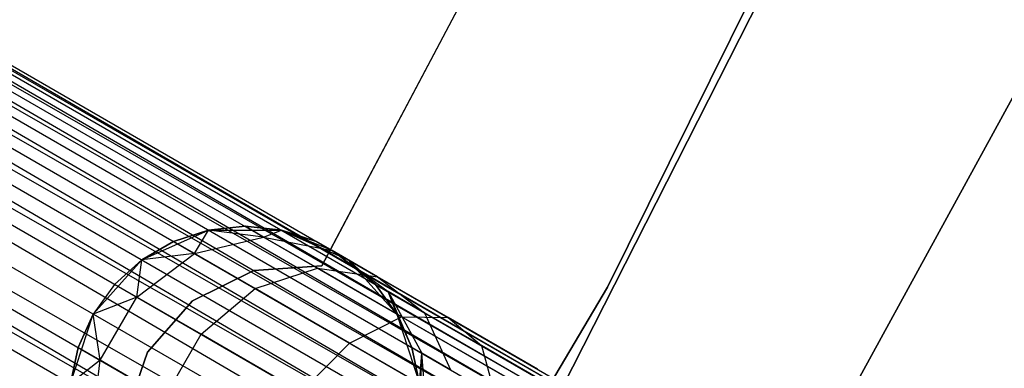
# Model space of a CAD drawing. Extents: x -102 to 102, y -101 to 102.
# Tile 350 of 481: x 51.1 to 56.72, y -30.04 to -28.05. Entities that reach past the tile are written whole.
import ezdxf

# ---------------------------------------------------------------- set-up
doc = ezdxf.new("R2010")
doc.units = 0
doc.header["$LTSCALE"] = 25.4
doc.layers.get('0').update_dxf_attribs({"linetype": 'CONTINUOUS'})

# ---------------------------------------------------------------- blocks, each defined once
blk = doc.blocks.new('NL2500011659_STL')
at = {"color": 0}
for p, q in [((70.3635, -39.4554, -7.3955), (37.9689, -20.8026, -7.191)), ((37.9689, -20.8026, -7.191), (70.2993, -39.5667, -7)), ((37.9689, -20.8026, -7.191), (70.2993, -39.5667, -7)), ((70.3635, -39.4554, -7.3955), (37.9689, -20.8026, -7.191)), ((37.9689, -20.8026, -7.809), (70.3418, -39.493, -7.809)), ((37.9689, -20.8026, -7.809), (70.3418, -39.493, -7.809)), ((37.9907, -20.7649, -7.3955), (70.3635, -39.4554, -7.3955)), ((37.9907, -20.7649, -7.6045), (70.3635, -39.4554, -7.3955)), ((70.3418, -39.493, -7.809), (37.9907, -20.7649, -7.6045)), ((37.9907, -20.7649, -7.6045), (70.3635, -39.4554, -7.3955)), ((37.9907, -20.7649, -7.3955), (70.3635, -39.4554, -7.3955)), ((70.3418, -39.493, -7.809), (37.9907, -20.7649, -7.6045)), ((37.9264, -20.8762, -7), (70.2993, -39.5667, -7)), ((37.9264, -20.8762, -7), (70.2993, -39.5667, -7)), ((70.2379, -39.6731, -8.1691), (37.9264, -20.8762, -8)), ((37.9264, -20.8762, -8), (70.3418, -39.493, -7.809)), ((37.9264, -20.8762, -8), (70.3418, -39.493, -7.809)), ((70.2379, -39.6731, -8.1691), (37.9264, -20.8762, -8)), ((70.2993, -39.5667, -7), (37.865, -20.9826, -6.8309)), ((37.865, -20.9826, -6.8309), (70.1602, -39.8077, -6.691)), ((37.865, -20.9826, -6.8309), (70.1602, -39.8077, -6.691)), ((70.2993, -39.5667, -7), (37.865, -20.9826, -6.8309)), ((37.865, -20.9826, -8.1691), (70.2379, -39.6731, -8.1691)), ((37.865, -20.9826, -8.1691), (70.2379, -39.6731, -8.1691)), ((37.7873, -21.1172, -6.691), (70.1602, -39.8077, -6.691)), ((37.7873, -21.1172, -6.691), (70.1602, -39.8077, -6.691)), ((70.0697, -39.9644, -8.4135), (37.7873, -21.1172, -8.309)), ((37.7873, -21.1172, -8.309), (70.2379, -39.6731, -8.1691)), ((37.7873, -21.1172, -8.309), (70.2379, -39.6731, -8.1691)), ((70.0697, -39.9644, -8.4135), (37.7873, -21.1172, -8.309)), ((70.1602, -39.8077, -6.691), (37.6968, -21.274, -6.5865)), ((37.6968, -21.274, -6.5865), (69.9702, -40.1366, -6.5218)), ((37.6968, -21.274, -6.5865), (69.9702, -40.1366, -6.5218)), ((70.1602, -39.8077, -6.691), (37.6968, -21.274, -6.5865)), ((37.6968, -21.274, -8.4135), (70.0697, -39.9644, -8.4135)), ((37.6968, -21.274, -8.4135), (70.0697, -39.9644, -8.4135)), ((37.5974, -21.4461, -6.5218), (69.9702, -40.1366, -6.5218)), ((37.5974, -21.4461, -6.5218), (69.9702, -40.1366, -6.5218)), ((37.5974, -21.4461, -8.4782), (69.8663, -40.3167, -8.5)), ((37.5974, -21.4461, -8.4782), (69.8663, -40.3167, -8.5)), ((37.5974, -21.4461, -8.4782), (70.0697, -39.9644, -8.4135)), ((37.5974, -21.4461, -8.4782), (70.0697, -39.9644, -8.4135)), ((37.4934, -21.6262, -6.5), (69.8663, -40.3167, -6.5)), ((37.4934, -21.6262, -6.5), (69.8663, -40.3167, -6.5)), ((37.4934, -21.6262, -8.5), (69.8663, -40.3167, -8.5)), ((37.4934, -21.6262, -8.5), (69.8663, -40.3167, -8.5)), ((69.6629, -40.6689, -8.4135), (37.3895, -21.8063, -8.4782)), ((37.3895, -21.8063, -8.4782), (69.8663, -40.3167, -8.5)), ((69.6629, -40.6689, -8.4135), (37.3895, -21.8063, -8.4782)), ((37.3895, -21.8063, -6.5218), (69.7623, -40.4967, -6.5218)), ((37.3895, -21.8063, -6.5218), (69.7623, -40.4967, -6.5218)), ((37.3895, -21.8063, -8.4782), (69.8663, -40.3167, -8.5)), ((37.29, -21.9784, -8.4135), (69.6629, -40.6689, -8.4135)), ((37.29, -21.9784, -8.4135), (69.6629, -40.6689, -8.4135)), ((69.7623, -40.4967, -6.5218), (37.29, -21.9784, -6.5865)), ((69.7623, -40.4967, -6.5218), (37.29, -21.9784, -6.5865)), ((54.4543, -29.5733, -316), (56.5116, -25.4224, -316)), ((56.5116, -25.4224, -315), (54.4543, -29.5733, -315)), ((54.4543, -29.5733, -316), (56.5116, -25.4224, -316)), ((56.5116, -25.4224, -315), (54.4543, -29.5733, -315)), ((56.3222, -25.9589, -308.5), (54.1982, -30.143, -308.5)), ((54.1982, -30.143, -318), (56.3222, -25.9589, -318)), ((54.1982, -30.143, -318), (56.3222, -25.9589, -318)), ((56.3222, -25.9589, -308.5), (54.1982, -30.143, -308.5)), ((54.1352, -26.9733, -312), (52.8276, -29.4518, -312)), ((52.8276, -29.4518, -314), (54.1352, -26.9733, -314)), ((52.8276, -29.4518, -314), (54.1352, -26.9733, -314)), ((54.1352, -26.9733, -312), (52.8276, -29.4518, -312)), ((54.5374, -32.5577, -308.5), (56.8175, -28.3923, -308.5)), ((56.8175, -28.3923, -318), (54.5374, -32.5577, -318)), ((54.5374, -32.5577, -308.5), (56.8175, -28.3923, -308.5)), ((56.8175, -28.3923, -318), (54.5374, -32.5577, -318)), ((52.3891, -29.2262, -309.5), (52.1811, -29.2481, -309.5)), ((52.1811, -29.2481, -314), (52.3891, -29.2262, -309.5)), ((52.3891, -29.2262, -309.5), (52.1811, -29.2481, -309.5)), ((52.1811, -29.2481, -314), (52.3891, -29.2262, -309.5)), ((52.495, -29.2874, -308.7274), (52.3891, -29.2262, -309.5)), ((52.495, -29.2874, -308.7274), (52.3891, -29.2262, -309.5)), ((52.597, -29.2481, -309.5), (52.3891, -29.2262, -309.5)), ((52.3891, -29.2262, -309.5), (52.597, -29.2481, -314)), ((52.3891, -29.2262, -309.5), (52.597, -29.2481, -314)), ((52.597, -29.2481, -309.5), (52.3891, -29.2262, -309.5)), ((51.8013, -29.4172, -314), (52.1811, -29.2481, -314)), ((51.8013, -29.4172, -314), (52.1811, -29.2481, -314)), ((52.1811, -29.2481, -309.5), (51.9823, -29.3127, -309.5)), ((51.9823, -29.3127, -309.5), (52.1811, -29.2481, -314)), ((51.9823, -29.3127, -309.5), (52.1811, -29.2481, -314)), ((52.1811, -29.2481, -309.5), (51.9823, -29.3127, -309.5)), ((52.1014, -29.3814, -308.632), (52.1811, -29.2481, -309.5)), ((52.1014, -29.3814, -308.632), (52.1811, -29.2481, -309.5)), ((52.1014, -29.3814, -308.632), (52.495, -29.2874, -308.7274)), ((52.1014, -29.3814, -308.632), (52.495, -29.2874, -308.7274)), ((52.1811, -29.2481, -314), (52.597, -29.2481, -314)), ((52.495, -29.2874, -308.7274), (52.1811, -29.2481, -309.5)), ((52.495, -29.2874, -308.7274), (52.1811, -29.2481, -309.5)), ((52.1811, -29.2481, -314), (52.597, -29.2481, -314)), ((52.1811, -29.2481, -309.5), (52.1811, -29.2481, -314)), ((52.1811, -29.2481, -309.5), (52.1811, -29.2481, -314)), ((52.495, -29.2874, -308.7274), (52.597, -29.2481, -309.5)), ((52.495, -29.2874, -308.7274), (52.597, -29.2481, -309.5)), ((52.495, -29.2874, -308.7274), (52.885, -29.3642, -308.8497)), ((52.8025, -29.4649, -308.0305), (52.495, -29.2874, -308.7274)), ((52.8025, -29.4649, -308.0305), (52.495, -29.2874, -308.7274)), ((52.495, -29.2874, -308.7274), (52.885, -29.3642, -308.8497)), ((52.597, -29.2481, -314), (52.9768, -29.4172, -314)), ((52.885, -29.3642, -308.8497), (52.597, -29.2481, -309.5)), ((52.885, -29.3642, -308.8497), (52.597, -29.2481, -309.5)), ((52.7958, -29.3127, -309.5), (52.597, -29.2481, -309.5)), ((52.597, -29.2481, -314), (52.7958, -29.3127, -309.5)), ((52.597, -29.2481, -314), (52.9768, -29.4172, -314)), ((52.597, -29.2481, -309.5), (52.597, -29.2481, -314)), ((52.597, -29.2481, -309.5), (52.597, -29.2481, -314)), ((52.7958, -29.3127, -309.5), (52.597, -29.2481, -309.5)), ((52.597, -29.2481, -314), (52.7958, -29.3127, -309.5)), ((51.9823, -29.3127, -309.5), (51.8013, -29.4172, -309.5)), ((51.8013, -29.4172, -314), (51.9823, -29.3127, -309.5)), ((51.9823, -29.3127, -309.5), (51.8013, -29.4172, -309.5)), ((51.8013, -29.4172, -314), (51.9823, -29.3127, -309.5)), ((52.1014, -29.3814, -308.632), (51.9823, -29.3127, -309.5)), ((52.1014, -29.3814, -308.632), (51.9823, -29.3127, -309.5)), ((52.885, -29.3642, -308.8497), (52.7958, -29.3127, -309.5)), ((52.7958, -29.3127, -309.5), (52.9768, -29.4172, -314)), ((52.885, -29.3642, -308.8497), (52.7958, -29.3127, -309.5)), ((52.7958, -29.3127, -309.5), (52.9768, -29.4172, -314)), ((51.7721, -29.63, -308.5797), (52.1014, -29.3814, -308.632)), ((51.7721, -29.63, -308.5797), (52.1014, -29.3814, -308.632)), ((52.1014, -29.3814, -308.632), (51.8013, -29.4172, -309.5)), ((52.1014, -29.3814, -308.632), (51.8013, -29.4172, -309.5)), ((52.4469, -29.5809, -307.8489), (52.1014, -29.3814, -308.632)), ((52.4469, -29.5809, -307.8489), (52.1014, -29.3814, -308.632)), ((53.1322, -29.5571, -309.5), (52.885, -29.3642, -308.8497)), ((52.885, -29.3642, -308.8497), (53.2039, -29.5985, -308.9774)), ((53.1322, -29.5571, -309.5), (52.885, -29.3642, -308.8497)), ((52.9768, -29.4172, -309.5), (52.885, -29.3642, -308.8497)), ((52.9768, -29.4172, -309.5), (52.885, -29.3642, -308.8497)), ((53.1439, -29.5136, -308.263), (52.885, -29.3642, -308.8497)), ((53.1439, -29.5136, -308.263), (52.885, -29.3642, -308.8497)), ((52.885, -29.3642, -308.8497), (53.2039, -29.5985, -308.9774)), ((51.523, -29.7262, -314), (51.8013, -29.4172, -314)), ((51.523, -29.7262, -314), (51.8013, -29.4172, -314)), ((51.8013, -29.4172, -309.5), (51.6459, -29.5571, -309.5)), ((51.6459, -29.5571, -309.5), (51.8013, -29.4172, -314)), ((51.6459, -29.5571, -309.5), (51.8013, -29.4172, -314)), ((51.8013, -29.4172, -309.5), (51.6459, -29.5571, -309.5)), ((51.7721, -29.63, -308.5797), (51.8013, -29.4172, -309.5)), ((51.7721, -29.63, -308.5797), (51.8013, -29.4172, -309.5)), ((51.8013, -29.4172, -309.5), (51.8013, -29.4172, -314)), ((51.8013, -29.4172, -309.5), (51.8013, -29.4172, -314)), ((52.8276, -29.4518, -312), (52.4389, -29.4778, -312)), ((52.4389, -29.4778, -314), (52.8276, -29.4518, -314)), ((52.4389, -29.4778, -314), (52.8276, -29.4518, -314)), ((52.8276, -29.4518, -312), (52.4389, -29.4778, -312)), ((52.8276, -29.4518, -312), (52.8276, -29.4518, -314)), ((52.8276, -29.4518, -312), (52.8276, -29.4518, -314)), ((52.9768, -29.4172, -314), (53.2551, -29.7262, -314)), ((53.1322, -29.5571, -309.5), (52.9768, -29.4172, -309.5)), ((52.9768, -29.4172, -309.5), (52.9768, -29.4172, -314)), ((52.9768, -29.4172, -314), (53.1322, -29.5571, -309.5)), ((52.9768, -29.4172, -314), (53.2551, -29.7262, -314)), ((52.9768, -29.4172, -309.5), (52.9768, -29.4172, -314)), ((53.1322, -29.5571, -309.5), (52.9768, -29.4172, -309.5)), ((52.9768, -29.4172, -314), (53.1322, -29.5571, -309.5)), ((52.4389, -29.4778, -312), (52.0897, -29.6503, -312)), ((52.0897, -29.6503, -314), (52.4389, -29.4778, -314)), ((52.0897, -29.6503, -314), (52.4389, -29.4778, -314)), ((52.4389, -29.4778, -312), (52.0897, -29.6503, -312)), ((52.4389, -29.4778, -312), (52.4389, -29.4778, -314)), ((52.4389, -29.4778, -312), (52.4389, -29.4778, -314)), ((52.4469, -29.5809, -307.8489), (52.8025, -29.4649, -308.0305)), ((52.4469, -29.5809, -307.8489), (52.8025, -29.4649, -308.0305)), ((52.8025, -29.4649, -308.0305), (53.1439, -29.5136, -308.263)), ((53.2815, -29.7415, -307.4774), (52.8025, -29.4649, -308.0305)), ((53.2815, -29.7415, -307.4774), (52.8025, -29.4649, -308.0305)), ((52.8025, -29.4649, -308.0305), (53.1439, -29.5136, -308.263)), ((53.1439, -29.5136, -308.263), (53.4119, -29.7185, -308.5061)), ((53.5471, -29.7464, -307.7974), (53.1439, -29.5136, -308.263)), ((53.5471, -29.7464, -307.7974), (53.1439, -29.5136, -308.263)), ((53.1439, -29.5136, -308.263), (53.4119, -29.7185, -308.5061)), ((51.6459, -29.5571, -309.5), (51.523, -29.7262, -309.5)), ((51.6459, -29.5571, -309.5), (51.523, -29.7262, -309.5)), ((51.6459, -29.5571, -309.5), (51.523, -29.7262, -314)), ((51.6459, -29.5571, -309.5), (51.523, -29.7262, -314)), ((51.7721, -29.63, -308.5797), (51.6459, -29.5571, -309.5)), ((51.7721, -29.63, -308.5797), (51.6459, -29.5571, -309.5)), ((53.2551, -29.7262, -309.5), (53.1322, -29.5571, -309.5)), ((53.1322, -29.5571, -309.5), (53.2039, -29.5985, -308.9774)), ((53.1322, -29.5571, -309.5), (53.2039, -29.5985, -308.9774)), ((53.1322, -29.5571, -309.5), (53.2551, -29.7262, -314)), ((53.1322, -29.5571, -309.5), (53.2551, -29.7262, -314)), ((53.2551, -29.7262, -309.5), (53.1322, -29.5571, -309.5)), ((52.0925, -33.5588, -316), (54.4543, -29.5733, -316)), ((54.4543, -29.5733, -315), (52.0925, -33.5588, -315)), ((52.0925, -33.5588, -316), (54.4543, -29.5733, -316)), ((54.4543, -29.5733, -315), (52.0925, -33.5588, -315)), ((52.1385, -29.8415, -307.7495), (52.4469, -29.5809, -307.8489)), ((52.1385, -29.8415, -307.7495), (52.4469, -29.5809, -307.8489)), ((52.9851, -29.8916, -307.2274), (52.4469, -29.5809, -307.8489)), ((52.9851, -29.8916, -307.2274), (52.4469, -29.5809, -307.8489)), ((53.2039, -29.5985, -308.9774), (53.3965, -29.9498, -309.0887)), ((53.3401, -29.9172, -309.5), (53.2039, -29.5985, -308.9774)), ((53.2551, -29.7262, -309.5), (53.2039, -29.5985, -308.9774)), ((53.3401, -29.9172, -309.5), (53.2039, -29.5985, -308.9774)), ((53.2551, -29.7262, -309.5), (53.2039, -29.5985, -308.9774)), ((53.4119, -29.7185, -308.5061), (53.2039, -29.5985, -308.9774)), ((53.4119, -29.7185, -308.5061), (53.2039, -29.5985, -308.9774)), ((53.2039, -29.5985, -308.9774), (53.3965, -29.9498, -309.0887)), ((54.4543, -29.5733, -316), (54.4543, -29.5733, -315)), ((54.4543, -29.5733, -316), (54.4543, -29.5733, -315)), ((51.7721, -29.63, -308.5797), (51.523, -29.7262, -309.5)), ((51.7721, -29.63, -308.5797), (51.523, -29.7262, -309.5)), ((51.5642, -29.9901, -308.5797), (51.7721, -29.63, -308.5797)), ((51.5642, -29.9901, -308.5797), (51.7721, -29.63, -308.5797)), ((52.1385, -29.8415, -307.7495), (51.7721, -29.63, -308.5797)), ((52.1385, -29.8415, -307.7495), (51.7721, -29.63, -308.5797)), ((52.0897, -29.6503, -312), (51.8329, -29.9432, -312)), ((51.8329, -29.9432, -314), (52.0897, -29.6503, -314)), ((51.8329, -29.9432, -314), (52.0897, -29.6503, -314)), ((52.0897, -29.6503, -312), (51.8329, -29.9432, -312)), ((52.0897, -29.6503, -312), (52.0897, -29.6503, -314)), ((52.0897, -29.6503, -312), (52.0897, -29.6503, -314)), ((51.3945, -30.1217, -314), (51.523, -29.7262, -314)), ((51.3945, -30.1217, -314), (51.523, -29.7262, -314)), ((51.523, -29.7262, -309.5), (51.438, -29.9172, -309.5)), ((51.438, -29.9172, -309.5), (51.523, -29.7262, -314)), ((51.523, -29.7262, -309.5), (51.438, -29.9172, -309.5)), ((51.438, -29.9172, -309.5), (51.523, -29.7262, -314)), ((51.5642, -29.9901, -308.5797), (51.523, -29.7262, -309.5)), ((51.5642, -29.9901, -308.5797), (51.523, -29.7262, -309.5)), ((51.523, -29.7262, -309.5), (51.523, -29.7262, -314)), ((51.523, -29.7262, -309.5), (51.523, -29.7262, -314)), ((53.2551, -29.7262, -314), (53.3836, -30.1217, -314)), ((53.3401, -29.9172, -309.5), (53.2551, -29.7262, -309.5)), ((53.2551, -29.7262, -314), (53.3401, -29.9172, -309.5)), ((53.2551, -29.7262, -314), (53.3836, -30.1217, -314)), ((53.2551, -29.7262, -309.5), (53.2551, -29.7262, -314)), ((53.2551, -29.7262, -309.5), (53.2551, -29.7262, -314)), ((53.3401, -29.9172, -309.5), (53.2551, -29.7262, -309.5)), ((53.2551, -29.7262, -314), (53.3401, -29.9172, -309.5)), ((53.4119, -29.7185, -308.5061), (53.5602, -30.0443, -308.7177)), ((53.7359, -29.9056, -308.132), (53.4119, -29.7185, -308.5061)), ((53.7359, -29.9056, -308.132), (53.4119, -29.7185, -308.5061)), ((53.4119, -29.7185, -308.5061), (53.5602, -30.0443, -308.7177)), ((52.9851, -29.8916, -307.2274), (53.2815, -29.7415, -307.4774)), ((52.9851, -29.8916, -307.2274), (53.2815, -29.7415, -307.4774)), ((53.2815, -29.7415, -307.4774), (53.5471, -29.7464, -307.7974)), ((53.8851, -30.0899, -307.1223), (53.2815, -29.7415, -307.4774)), ((53.8851, -30.0899, -307.1223), (53.2815, -29.7415, -307.4774)), ((53.2815, -29.7415, -307.4774), (53.5471, -29.7464, -307.7974)), ((53.5471, -29.7464, -307.7974), (53.7359, -29.9056, -308.132)), ((54.0552, -30.0398, -307.4985), (53.5471, -29.7464, -307.7974)), ((54.0552, -30.0398, -307.4985), (53.5471, -29.7464, -307.7974)), ((53.5471, -29.7464, -307.7974), (53.7359, -29.9056, -308.132)), ((51.9306, -30.2016, -307.7495), (52.1385, -29.8415, -307.7495)), ((51.9306, -30.2016, -307.7495), (52.1385, -29.8415, -307.7495)), ((52.7091, -30.1709, -307.0906), (52.1385, -29.8415, -307.7495)), ((52.7091, -30.1709, -307.0906), (52.1385, -29.8415, -307.7495)), ((52.7091, -30.1709, -307.0906), (52.9851, -29.8916, -307.2274)), ((52.7091, -30.1709, -307.0906), (52.9851, -29.8916, -307.2274)), ((53.6633, -30.2831, -306.8285), (52.9851, -29.8916, -307.2274)), ((53.6633, -30.2831, -306.8285), (52.9851, -29.8916, -307.2274)), ((53.7359, -29.9056, -308.132), (53.8152, -30.1915, -308.4233)), ((54.1441, -30.1413, -307.8918), (53.7359, -29.9056, -308.132)), ((54.1441, -30.1413, -307.8918), (53.7359, -29.9056, -308.132)), ((53.7359, -29.9056, -308.132), (53.8152, -30.1915, -308.4233)), ((51.438, -29.9172, -309.5), (51.3945, -30.1217, -309.5)), ((51.3945, -30.1217, -314), (51.438, -29.9172, -309.5)), ((51.438, -29.9172, -309.5), (51.3945, -30.1217, -309.5)), ((51.3945, -30.1217, -314), (51.438, -29.9172, -309.5)), ((51.5642, -29.9901, -308.5797), (51.438, -29.9172, -309.5)), ((51.5642, -29.9901, -308.5797), (51.438, -29.9172, -309.5)), ((51.8329, -29.9432, -312), (51.7074, -30.312, -312)), ((51.7074, -30.312, -314), (51.8329, -29.9432, -314)), ((51.7074, -30.312, -314), (51.8329, -29.9432, -314)), ((51.8329, -29.9432, -312), (51.7074, -30.312, -312)), ((51.8329, -29.9432, -312), (51.8329, -29.9432, -314)), ((51.8329, -29.9432, -312), (51.8329, -29.9432, -314)), ((53.3965, -29.9498, -309.0887), (53.3401, -29.9172, -309.5)), ((53.3836, -30.1217, -309.5), (53.3401, -29.9172, -309.5)), ((53.3965, -29.9498, -309.0887), (53.3401, -29.9172, -309.5)), ((53.3401, -29.9172, -309.5), (53.3836, -30.1217, -314)), ((53.3401, -29.9172, -309.5), (53.3836, -30.1217, -314)), ((53.3836, -30.1217, -309.5), (53.3401, -29.9172, -309.5)), ((53.3836, -30.3307, -309.5), (53.3965, -29.9498, -309.0887)), ((53.3836, -30.3307, -309.5), (53.3965, -29.9498, -309.0887)), ((53.3836, -30.1217, -309.5), (53.3965, -29.9498, -309.0887)), ((53.3836, -30.1217, -309.5), (53.3965, -29.9498, -309.0887)), ((53.5602, -30.0443, -308.7177), (53.3965, -29.9498, -309.0887)), ((53.5602, -30.0443, -308.7177), (53.3965, -29.9498, -309.0887)), ((53.4296, -30.3573, -309.1643), (53.3965, -29.9498, -309.0887)), ((53.4296, -30.3573, -309.1643), (53.3965, -29.9498, -309.0887)), ((51.5642, -29.9901, -308.5797), (51.3945, -30.1217, -309.5)), ((51.5642, -29.9901, -308.5797), (51.3945, -30.1217, -309.5)), ((51.5136, -30.3995, -308.632), (51.5642, -29.9901, -308.5797)), ((51.5136, -30.3995, -308.632), (51.5642, -29.9901, -308.5797)), ((51.9306, -30.2016, -307.7495), (51.5642, -29.9901, -308.5797)), ((51.9306, -30.2016, -307.7495), (51.5642, -29.9901, -308.5797))]:
    blk.add_line(p, q, dxfattribs=at)

msp = doc.modelspace()

# ---------------------------------------------------------------- block references
at = {"color": 0}
msp.add_blockref('NL2500011659_STL', (0, 0), dxfattribs=at)

doc.saveas('drawing.dxf')
